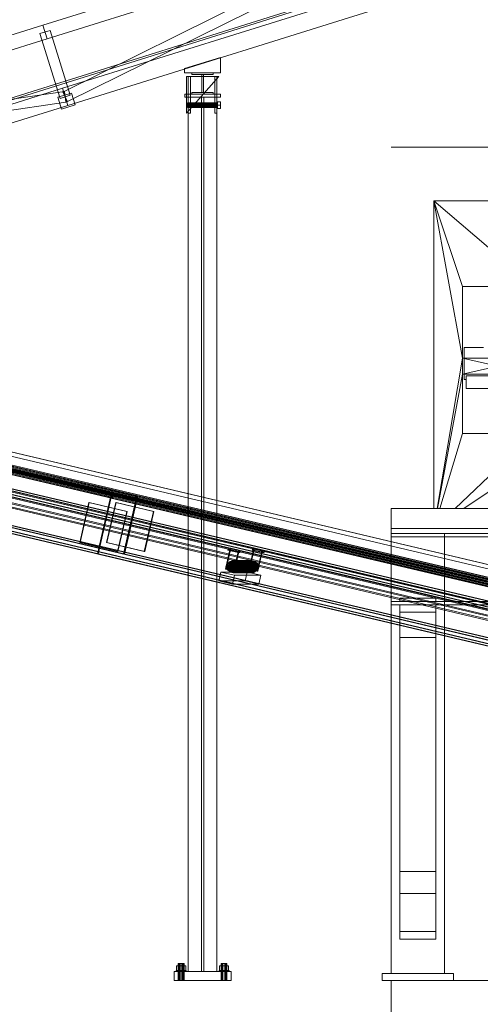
# Model space of a CAD drawing. Header units: millimetres. Extents: x -2233 to 61924, y -68080 to 6847.
# Tile 778 of 1056: x 22711 to 24000, y -67 to 2686. Entities that reach past the tile are written whole.
import ezdxf

# ---------------------------------------------------------------- set-up
doc = ezdxf.new("R2010")
doc.units = ezdxf.units.MM
for name, color, linetype, lineweight in [('COTAS_O', 1, 'Continuous', 0), ('COTAS_P', 1, 'Continuous', 0), ('lateral_briquetadora', 7, 'Continuous', 0), ('lateral_C02', 7, 'Continuous', 0), ('lateral_C10', 7, 'Continuous', 0)]:
    doc.layers.add(name, color=color, linetype=linetype, lineweight=lineweight)
doc.dimstyles.new('R19_100', dxfattribs={"dimtxt": 250, "dimasz": 150, "dimexe": 150, "dimexo": 80, "dimgap": 100, "dimtad": 1, "dimtih": 1, "dimtoh": 1, "dimdsep": 46, "dimcen": 0.09, "dimadec": 0, "dimazin": 0, "dimtfac": 1, "dimtdec": 4, "dimtofl": 0, "dimtmove": 0, "dimatfit": 3, "dimfxl": 1, "dimtolj": 1, "dimtzin": 0, "dimarcsym": 0})

# ---------------------------------------------------------------- blocks, each defined once
blk = doc.blocks.new('DIM_R28_4')
at = {"layer": 'COTAS_P'}
for p, q in [((15248.4, 1279.1), (24311.8, 4109.1)), ((24311.8, 4109.1), (24155.2, 4107.3)), ((24311.8, 4109.1), (24182.1, 4021.4)), ((24580.1, 3250), (24311.8, 4109.1)), ((15248.4, 1279.1), (15378.1, 1366.8)), ((15248.4, 1279.1), (15405, 1280.8)), ((15516.6, 420), (15248.4, 1279.1))]:
    blk.add_line(p, q, dxfattribs=at)
blk.add_text('9495 P', height=250, rotation=17.3406, dxfattribs=at).set_placement((19750.3, 2789.5))
blk = doc.blocks.new('DIM_R28_27')
at = {"layer": 'COTAS_O'}
for p, q in [((23750.1, 0), (23750.1, -900)), ((25950.1, 0), (25950.1, -900)), ((23750.1, -900), (23900.1, -855)), ((25950.1, -900), (25800.1, -855)), ((23750.1, -900), (25950.1, -900)), ((23750.1, -900), (23900.1, -945)), ((25950.1, -900), (25800.1, -945))]:
    blk.add_line(p, q, dxfattribs=at)
blk.add_text('2200 O', height=250, dxfattribs=at).set_placement((24850.1, -800))
blk = doc.blocks.new('DIM_R28_28')
at = {"layer": 'COTAS_O'}
for p, q in [((23750.1, 2330), (24450.1, 2330)), ((24450.1, 2330), (24405.1, 2180)), ((24450.1, 0), (24450.1, 2330)), ((24450.1, 2330), (24495.1, 2180)), ((24450.1, 0), (24405.1, 150)), ((24450.1, 0), (24495.1, 150)), ((23750.1, 0), (24450.1, 0))]:
    blk.add_line(p, q, dxfattribs=at)
blk.add_text('2330 O', height=250, rotation=90, dxfattribs=at).set_placement((24350.1, 1165))
blk = doc.blocks.new('DIM_R28_33')
at = {"layer": 'COTAS_P'}
for p, q in [((112.7, 0), (112.7, -2500)), ((61924.1, 0), (61924.1, -2500)), ((112.7, -2500), (262.7, -2455)), ((61924.1, -2500), (61774.1, -2455)), ((112.7, -2500), (61924.1, -2500)), ((112.7, -2500), (262.7, -2545)), ((61924.1, -2500), (61774.1, -2545))]:
    blk.add_line(p, q, dxfattribs=at)
blk.add_text('61811.43 P', height=250, dxfattribs=at).set_placement((31018.4, -2400))

msp = doc.modelspace()

# ---------------------------------------------------------------- linework, layer by layer
at = {"layer": 'lateral_briquetadora'}
for p, q in [((23870.067, 2180), (24150.067, 1940)), ((24350.067, 2180), (23870.067, 2180)), ((23870.067, 2180), (23950.067, 1940)), ((23870.067, 2180), (23950.067, 1740)), ((23870.067, 2180), (23870.067, 1320)), ((24054.359, 2180), (23870.067, 2180)), ((24052.224, 2180), (23870.067, 2180)), ((24050.067, 2180), (23870.067, 2180)), ((24047.911, 2180), (23870.067, 2180)), ((24045.775, 2180), (23870.067, 2180)), ((24043.681, 2180), (23870.067, 2180)), ((24041.648, 2180), (23870.067, 2180)), ((24039.697, 2180), (23870.067, 2180)), ((24037.845, 2180), (23870.067, 2180)), ((24036.111, 2180), (23870.067, 2180)), ((24034.511, 2180), (23870.067, 2180)), ((24033.061, 2180), (23870.067, 2180)), ((24031.775, 2180), (23870.067, 2180)), ((24030.665, 2180), (23870.067, 2180)), ((24029.742, 2180), (23870.067, 2180)), ((24029.015, 2180), (23870.067, 2180)), ((24028.49, 2180), (23870.067, 2180)), ((24028.173, 2180), (23870.067, 2180)), ((24028.067, 2180), (23870.067, 2180)), ((23950.067, 1940), (23950.067, 1740)), ((23950.067, 1940), (24150.067, 1940)), ((24036.111, 1940), (23950.067, 1940)), ((23950.067, 1940), (24034.511, 1940)), ((23950.067, 1940), (24033.061, 1940)), ((23950.067, 1940), (24031.775, 1940)), ((24037.845, 1940), (23950.067, 1940)), ((23950.067, 1940), (24030.665, 1940)), ((24039.697, 1940), (23950.067, 1940)), ((24041.648, 1940), (23950.067, 1940)), ((23950.067, 1940), (24029.742, 1940)), ((24043.681, 1940), (23950.067, 1940)), ((23950.067, 1940), (24029.015, 1940)), ((24045.775, 1940), (23950.067, 1940)), ((23950.067, 1940), (24028.49, 1940)), ((24047.911, 1940), (23950.067, 1940)), ((23950.067, 1940), (24028.173, 1940)), ((24050.067, 1940), (23950.067, 1940)), ((23950.067, 1940), (24028.067, 1940)), ((24009.102, 1770), (23955.067, 1770)), ((23955.067, 1770), (23955.067, 1680)), ((23950.067, 1740), (23879.479, 1320)), ((23950.067, 1740), (23950.067, 1695)), ((24150.067, 1695), (23950.067, 1740)), ((24150.067, 1740), (23950.067, 1740)), ((23950.067, 1695), (24150.067, 1740)), ((23950.067, 1695), (23880.462, 1320)), ((23950.067, 1695), (23950.067, 1529)), ((23950.067, 1695), (24150.067, 1695)), ((23960.067, 1680), (23955.067, 1680)), ((23960.067, 1690), (24000.067, 1690)), ((24045.413, 1690), (23960.067, 1690)), ((24278.603, 1690), (23960.067, 1690)), ((23960.067, 1690), (23960.067, 1655)), ((23960.067, 1690), (23960.067, 1680)), ((24052.227, 1655), (23960.067, 1655)), ((24289.677, 1655), (23960.067, 1655)), ((23950.067, 1529), (23886.973, 1320)), ((24150.067, 1529), (23929.237, 1320)), ((24150.067, 1529), (23950.067, 1529)), ((23954.067, 1320), (24230.067, 1504)), ((23750.067, 1320), (25950.067, 1320)), ((23750.067, 1320), (23750.067, 1264)), ((23870.067, 1320), (23879.479, 1320)), ((23870.067, 1320), (25830.067, 1320)), ((23879.479, 1320), (23880.462, 1320)), ((23880.462, 1320), (23886.973, 1320)), ((23886.973, 1320), (23929.237, 1320)), ((23929.237, 1320), (23954.067, 1320)), ((23954.067, 1320), (25456.734, 1320)), ((24243.401, 1320), (23954.067, 1320)), ((23750.067, 1240), (23750.067, 1264)), ((23750.067, 1264), (25950.067, 1264)), ((23750.067, 1250), (23750.067, 1264)), ((23750.067, 1264), (24150.067, 1264)), ((23750.067, 1250), (23900.067, 1250)), ((23750.067, 1240), (23750.067, 1250)), ((23750.067, 1250), (25950.067, 1250)), ((23750.067, 1240), (23900.067, 1240)), ((23750.067, 1060), (23750.067, 1240)), ((23750.067, 1240), (25950.067, 1240)), ((23900.067, 1240), (23900.067, 1250)), ((23900.067, 1250), (25800.067, 1250)), ((23900.067, 1250), (24150.067, 1250)), ((23900.067, 1060), (23900.067, 1240)), ((23900.067, 1240), (25800.067, 1240)), ((23750.067, 20), (23750.067, 1060)), ((23750.067, 1060), (23900.067, 1060)), ((23750.067, 1060), (25950.067, 1060)), ((23750.067, 20), (23750.067, 1050)), ((23750.067, 1050), (23900.067, 1050)), ((23775.067, 1060), (23775.067, 1069.143)), ((23775.067, 1069.143), (23875.067, 1069.143)), ((23775.067, 1060), (23875.067, 1060)), ((23775.067, 305.038), (23775.067, 1050)), ((23775.067, 1050), (23875.067, 1050)), ((23775.067, 1050), (23775.067, 1030)), ((23775.067, 1050), (23775.067, 243.475)), ((23875.067, 1060), (23875.067, 1069.143)), ((23875.067, 305.038), (23875.067, 1050)), ((23875.067, 1050), (23875.067, 1030)), ((23875.067, 1050), (23875.067, 243.475)), ((23900.067, 1050), (23900.067, 1060)), ((23900.067, 1060), (25800.067, 1060)), ((23900.067, 20), (23900.067, 1050)), ((23900.067, 1050), (25800.067, 1050)), ((23775.067, 1030), (23875.067, 1030)), ((23775.067, 137.184), (23775.067, 958.693)), ((23775.067, 958.693), (23875.067, 958.693)), ((23775.067, 958.693), (23775.067, 115.739)), ((23875.067, 137.184), (23875.067, 958.693)), ((23875.067, 958.693), (23875.067, 115.739)), ((23775.067, 137.184), (23775.067, 305.038)), ((23775.067, 305.038), (23875.067, 305.038)), ((23875.067, 137.184), (23875.067, 305.038)), ((23775.067, 115.739), (23775.067, 243.475)), ((23775.067, 243.475), (23875.067, 243.475)), ((23875.067, 115.739), (23875.067, 243.475)), ((23775.067, 137.184), (23875.067, 137.184)), ((23775.067, 115.739), (23875.067, 115.739)), ((23725.067, 0), (23725.067, 20)), ((23725.067, 20), (23925.067, 20)), ((23725.067, 0), (23925.067, 0)), ((23750.067, 20), (23900.067, 20)), ((23925.067, 0), (23925.067, 20))]:
    msp.add_line(p, q, dxfattribs=at)
at = {"layer": 'lateral_C02'}
for p, q in [((15575.415, 232.817), (24634.01, 3078.273)), ((15576.913, 228.047), (24635.508, 3073.503)), ((22775.666, 2670.874), (23921.126, 3028.536)), ((22831.602, 2483.861), (23920.432, 3022.888)), ((22787.589, 2632.692), (23933.048, 2990.354)), ((22844.912, 2456.976), (23933.742, 2996.002)), ((22830.806, 2494.282), (23976.266, 2851.944)), ((22845.709, 2446.555), (23991.168, 2804.217)), ((21630.207, 2313.212), (22775.666, 2670.874)), ((22775.666, 2670.874), (22787.589, 2632.692)), ((22795.946, 2656.254), (22767.309, 2647.312)), ((22823.939, 2465.948), (22767.309, 2647.312)), ((22795.946, 2656.254), (22852.576, 2474.889)), ((21642.129, 2275.03), (22787.589, 2632.692)), ((23172.458, 2549.628), (23272.458, 2580.852)), ((23272.458, 2537.628), (23272.458, 2580.852)), ((23172.458, 2549.628), (23172.458, 2537.628)), ((23172.458, 2537.628), (23272.458, 2537.628)), ((23192.756, 2532.628), (23192.756, 2537.628)), ((23192.756, 2537.628), (23252.756, 2537.628)), ((23252.756, 2532.628), (23192.756, 2532.628)), ((23220.256, 2482.628), (23220.256, 2532.628)), ((23220.256, 2532.628), (23225.256, 2532.628)), ((23225.256, 2532.628), (23225.256, 2482.628)), ((23252.756, 2537.628), (23252.756, 2532.628)), ((23177.756, 2424.628), (23267.756, 2527.628)), ((23267.756, 2527.628), (23177.756, 2527.628)), ((23177.756, 2527.628), (23177.756, 2424.628)), ((23182.756, 2424.628), (23182.756, 2527.628)), ((23182.756, 2527.628), (23188.756, 2527.628)), ((23188.756, 2424.628), (23188.756, 2527.628)), ((23256.756, 2424.628), (23256.756, 2527.628)), ((23256.756, 2527.628), (23262.756, 2527.628)), ((23262.756, 2424.628), (23262.756, 2527.628)), ((21633.991, 2308.962), (22836.081, 2485.26)), ((21685.346, 2136.62), (22830.806, 2494.282)), ((22817.676, 2469.23), (22855.858, 2481.152)), ((22830.806, 2494.282), (22845.709, 2446.555)), ((22831.602, 2483.861), (22844.912, 2456.976)), ((22836.081, 2485.26), (22840.434, 2455.577)), ((22866.29, 2447.743), (22855.858, 2481.152)), ((23172.756, 2477.628), (23272.756, 2477.628)), ((23172.756, 2477.628), (23172.756, 2469.628)), ((23192.756, 2477.628), (23192.756, 2482.628)), ((23192.756, 2482.628), (23252.756, 2482.628)), ((23252.756, 2477.628), (23192.756, 2477.628)), ((23225.256, 2482.628), (23220.256, 2482.628)), ((23252.756, 2482.628), (23252.756, 2477.628)), ((23272.756, 2469.628), (23272.756, 2477.628)), ((21638.344, 2279.28), (22840.434, 2455.577)), ((22817.676, 2469.23), (22828.108, 2435.821)), ((22852.576, 2474.889), (22823.939, 2465.948)), ((23172.756, 2469.628), (23272.756, 2469.628)), ((23180.756, 2452.67), (23180.756, 2453.528)), ((23180.756, 2453.528), (23264.756, 2453.528)), ((23180.756, 2450.328), (23180.756, 2452.67)), ((23180.756, 2452.67), (23264.756, 2452.67)), ((23180.756, 2447.128), (23180.756, 2450.328)), ((23180.756, 2450.328), (23264.756, 2450.328)), ((23182.756, 2469.628), (23262.756, 2469.628)), ((23182.756, 2469.628), (23182.756, 25)), ((23219.256, 2469.628), (23226.256, 2469.628)), ((23219.256, 2469.628), (23219.256, 25)), ((23226.256, 25), (23226.256, 2469.628)), ((23262.756, 25), (23262.756, 2469.628)), ((23264.756, 2447.128), (23264.756, 2456.134)), ((23264.756, 2456.134), (23272.756, 2456.134)), ((23264.756, 2452.67), (23264.756, 2453.528)), ((23264.756, 2450.328), (23264.756, 2452.67)), ((23264.756, 2447.128), (23264.756, 2450.328)), ((23272.756, 2447.128), (23272.756, 2456.134)), ((21700.249, 2088.893), (22845.709, 2446.555)), ((22828.108, 2435.821), (22866.29, 2447.743)), ((23180.756, 2443.928), (23180.756, 2447.128)), ((23264.756, 2447.128), (23180.756, 2447.128)), ((23180.756, 2443.928), (23180.756, 2441.585)), ((23180.756, 2443.928), (23264.756, 2443.928)), ((23180.756, 2441.585), (23180.756, 2440.728)), ((23180.756, 2441.585), (23264.756, 2441.585)), ((23180.756, 2440.728), (23264.756, 2440.728)), ((23188.756, 2424.628), (23182.756, 2424.628)), ((23262.756, 2424.628), (23256.756, 2424.628)), ((23264.756, 2447.128), (23264.756, 2443.928)), ((23264.756, 2438.121), (23264.756, 2447.128)), ((23272.756, 2447.128), (23264.756, 2447.128)), ((23264.756, 2443.928), (23264.756, 2441.585)), ((23264.756, 2441.585), (23264.756, 2440.728)), ((23264.756, 2438.121), (23272.756, 2438.121)), ((23272.756, 2447.128), (23272.756, 2438.121)), ((23149.821, 28), (23148.756, 28)), ((23148.756, 25), (23148.756, 28)), ((23152.856, 28), (23149.821, 28)), ((23149.821, 25), (23149.821, 28)), ((23156.356, 40.8), (23149.956, 40.8)), ((23149.956, 28), (23149.956, 40.8)), ((23156.356, 28), (23149.956, 28)), ((23157.398, 28), (23152.856, 28)), ((23152.856, 25), (23152.856, 28)), ((23155.828, 48), (23154.756, 48)), ((23154.756, 0), (23154.756, 48)), ((23158.756, 48), (23155.828, 48)), ((23155.828, 0), (23155.828, 48)), ((23169.156, 40.8), (23156.356, 40.8)), ((23156.356, 28), (23156.356, 40.8)), ((23169.156, 28), (23156.356, 28)), ((23162.756, 28), (23157.398, 28)), ((23157.398, 25), (23157.398, 28)), ((23162.756, 48), (23158.756, 48)), ((23158.756, 0), (23158.756, 48)), ((23166.756, 48), (23162.756, 48)), ((23162.756, 0), (23162.756, 48)), ((23168.113, 28), (23162.756, 28)), ((23162.756, 25), (23162.756, 28)), ((23169.684, 48), (23166.756, 48)), ((23166.756, 0), (23166.756, 48)), ((23172.655, 28), (23168.113, 28)), ((23168.113, 25), (23168.113, 28)), ((23175.556, 40.8), (23169.156, 40.8)), ((23169.156, 28), (23169.156, 40.8)), ((23169.156, 28), (23175.556, 28)), ((23170.756, 48), (23169.684, 48)), ((23169.684, 0), (23169.684, 48)), ((23170.756, 48), (23170.756, 0)), ((23175.69, 28), (23172.655, 28)), ((23172.655, 25), (23172.655, 28)), ((23175.556, 40.8), (23175.556, 28)), ((23176.756, 28), (23175.69, 28)), ((23175.69, 25), (23175.69, 28)), ((23176.756, 28), (23176.756, 25)), ((23269.821, 28), (23268.756, 28)), ((23268.756, 25), (23268.756, 28)), ((23272.856, 28), (23269.821, 28)), ((23269.821, 25), (23269.821, 28)), ((23276.356, 40.8), (23269.956, 40.8)), ((23269.956, 28), (23269.956, 40.8)), ((23276.356, 28), (23269.956, 28)), ((23277.398, 28), (23272.856, 28)), ((23272.856, 25), (23272.856, 28)), ((23275.828, 48), (23274.756, 48)), ((23274.756, 0), (23274.756, 48)), ((23278.756, 48), (23275.828, 48)), ((23275.828, 0), (23275.828, 48)), ((23289.156, 40.8), (23276.356, 40.8)), ((23276.356, 28), (23276.356, 40.8)), ((23289.156, 28), (23276.356, 28)), ((23282.756, 28), (23277.398, 28)), ((23277.398, 25), (23277.398, 28)), ((23282.756, 48), (23278.756, 48)), ((23278.756, 0), (23278.756, 48)), ((23286.756, 48), (23282.756, 48)), ((23282.756, 0), (23282.756, 48)), ((23288.113, 28), (23282.756, 28)), ((23282.756, 25), (23282.756, 28)), ((23289.684, 48), (23286.756, 48)), ((23286.756, 0), (23286.756, 48)), ((23292.655, 28), (23288.113, 28)), ((23288.113, 25), (23288.113, 28)), ((23295.556, 40.8), (23289.156, 40.8)), ((23289.156, 28), (23289.156, 40.8)), ((23289.156, 28), (23295.556, 28)), ((23290.756, 48), (23289.684, 48)), ((23289.684, 0), (23289.684, 48)), ((23290.756, 48), (23290.756, 0)), ((23295.69, 28), (23292.655, 28)), ((23292.655, 25), (23292.655, 28)), ((23295.556, 40.8), (23295.556, 28)), ((23296.756, 28), (23295.69, 28)), ((23295.69, 25), (23295.69, 28)), ((23296.756, 28), (23296.756, 25)), ((23142.756, 25), (23302.756, 25)), ((23142.756, 25), (23142.756, 0)), ((23142.756, 0), (23302.756, 0)), ((23149.821, 25), (23148.756, 25)), ((23152.856, 25), (23149.821, 25)), ((23157.398, 25), (23152.856, 25)), ((23155.828, 0), (23154.756, 0)), ((23158.756, 0), (23155.828, 0)), ((23162.756, 25), (23157.398, 25)), ((23162.756, 0), (23158.756, 0)), ((23168.113, 25), (23162.756, 25)), ((23166.756, 0), (23162.756, 0)), ((23169.684, 0), (23166.756, 0)), ((23172.655, 25), (23168.113, 25)), ((23169.684, 0), (23170.756, 0)), ((23175.69, 25), (23172.655, 25)), ((23175.69, 25), (23176.756, 25)), ((23182.756, 25), (23262.756, 25)), ((23219.256, 25), (23226.256, 25)), ((23269.821, 25), (23268.756, 25)), ((23272.856, 25), (23269.821, 25)), ((23277.398, 25), (23272.856, 25)), ((23275.828, 0), (23274.756, 0)), ((23278.756, 0), (23275.828, 0)), ((23282.756, 25), (23277.398, 25)), ((23282.756, 0), (23278.756, 0)), ((23288.113, 25), (23282.756, 25)), ((23286.756, 0), (23282.756, 0)), ((23289.684, 0), (23286.756, 0)), ((23292.655, 25), (23288.113, 25)), ((23289.684, 0), (23290.756, 0)), ((23295.69, 25), (23292.655, 25)), ((23295.69, 25), (23296.756, 25)), ((23302.756, 0), (23302.756, 25))]:
    msp.add_line(p, q, dxfattribs=at)
at = {"layer": 'lateral_C10'}
for p, q in [((27636.523, 299.299), (19051.817, 2322.132)), ((19052.31, 2322.132), (27637.016, 299.299)), ((27686.993, 299.299), (19102.287, 2322.132)), ((19102.78, 2322.132), (27687.486, 299.299)), ((18986.506, 2298.702), (27686.506, 248.702)), ((27687.176, 251.624), (18987.176, 2301.624)), ((27735.825, 248.702), (19035.825, 2298.702)), ((19036.495, 2301.624), (27736.495, 251.624)), ((19044.001, 2288.04), (27628.707, 265.207)), ((27629.2, 265.207), (19044.494, 2288.04)), ((19094.471, 2288.04), (27679.177, 265.207)), ((27679.67, 265.207), (19094.964, 2288.04)), ((19053.091, 2279.932), (27618.581, 261.627)), ((27619.251, 264.549), (19053.761, 2282.854)), ((19068.902, 2267.296), (27576.745, 262.575)), ((27578.085, 268.419), (19070.242, 2273.141)), ((27590.39, 262.575), (19082.547, 2267.296)), ((19083.887, 2273.141), (27591.73, 268.419)), ((27667.901, 261.627), (19102.41, 2279.932)), ((19103.08, 2282.854), (27668.571, 264.549)), ((19127.921, 2267.296), (27635.764, 262.575)), ((27637.104, 268.419), (19129.261, 2273.141)), ((27649.41, 262.575), (19141.566, 2267.296)), ((19142.906, 2273.141), (27650.749, 268.419)), ((27725.129, 161.75), (18890.619, 2243.445)), ((18891.277, 2243.445), (27725.787, 161.75)), ((18891.289, 2246.367), (27725.799, 164.672)), ((27727.139, 170.516), (18892.629, 2252.211)), ((27729.909, 164.672), (18895.399, 2246.367)), ((18896.739, 2252.211), (27731.249, 170.516)), ((18961.159, 2246.367), (27795.668, 164.672)), ((27797.008, 170.516), (18962.499, 2252.211)), ((27798.451, 161.75), (18963.941, 2243.445)), ((18964.599, 2243.445), (27799.108, 161.75)), ((27799.778, 164.672), (18965.269, 2246.367)), ((18966.609, 2252.211), (27801.118, 170.516)), ((18963.505, 2198.376), (27663.505, 148.376)), ((27664.175, 151.298), (18964.175, 2201.298)), ((27712.824, 148.376), (19012.824, 2198.376)), ((19013.494, 2201.298), (27713.494, 151.298)), ((18868.958, 2148.963), (27703.468, 67.268)), ((27704.125, 67.268), (18869.616, 2148.963)), ((27704.808, 73.112), (18870.298, 2154.807)), ((27707.578, 67.268), (18873.068, 2148.963)), ((18874.408, 2154.807), (27708.918, 73.112)), ((18938.828, 2148.963), (27773.337, 67.268)), ((27774.677, 73.112), (18940.167, 2154.807)), ((18942.28, 2148.963), (27776.79, 67.268)), ((27777.447, 67.268), (18942.938, 2148.963)), ((18944.277, 2154.807), (27778.787, 73.112)), ((22965.666, 1355.098), (21814.648, 1626.315)), ((21815.305, 1626.315), (22966.324, 1355.098)), ((21818.758, 1626.315), (22969.776, 1355.098)), ((23035.536, 1355.098), (21884.517, 1626.315)), ((23038.988, 1355.098), (21887.97, 1626.315)), ((21888.627, 1626.315), (23039.646, 1355.098)), ((21813.308, 1620.471), (22964.326, 1349.254)), ((22968.436, 1349.254), (21817.418, 1620.471)), ((21883.177, 1620.471), (23034.196, 1349.254)), ((23038.306, 1349.254), (21887.287, 1620.471)), ((21777.355, 1463.651), (22928.373, 1192.434)), ((22929.031, 1192.434), (21778.012, 1463.651)), ((21850.677, 1463.651), (23001.695, 1192.434)), ((23002.353, 1192.434), (21851.334, 1463.651)), ((22965.666, 1355.098), (22928.373, 1192.434)), ((22929.031, 1192.434), (22966.324, 1355.098)), ((22930.295, 1191.981), (22967.588, 1354.645)), ((22930.953, 1191.981), (22968.246, 1354.645)), ((22965.666, 1355.098), (22964.326, 1349.254)), ((22964.326, 1349.254), (22968.436, 1349.254)), ((22966.324, 1355.098), (22965.666, 1355.098)), ((22969.776, 1355.098), (22965.666, 1355.098)), ((22966.248, 1348.801), (22967.588, 1354.645)), ((22970.358, 1348.801), (22966.248, 1348.801)), ((22966.248, 1348.801), (24117.267, 1077.584)), ((24118.607, 1083.428), (22967.588, 1354.645)), ((22967.588, 1354.645), (22968.246, 1354.645)), ((22967.588, 1354.645), (22971.698, 1354.645)), ((22968.246, 1354.645), (24119.264, 1083.428)), ((22968.436, 1349.254), (22969.776, 1355.098)), ((22970.358, 1348.801), (22971.698, 1354.645)), ((24121.377, 1077.584), (22970.358, 1348.801)), ((22971.698, 1354.645), (24122.717, 1083.428)), ((23038.988, 1355.098), (23001.695, 1192.434)), ((23002.353, 1192.434), (23039.646, 1355.098)), ((23003.617, 1191.981), (23040.91, 1354.645)), ((23004.275, 1191.981), (23041.567, 1354.645)), ((23035.536, 1355.098), (23034.196, 1349.254)), ((23034.196, 1349.254), (23038.306, 1349.254)), ((23039.646, 1355.098), (23035.536, 1355.098)), ((23036.118, 1348.801), (23037.458, 1354.645)), ((23040.228, 1348.801), (23036.118, 1348.801)), ((23036.118, 1348.801), (24187.136, 1077.584)), ((24188.476, 1083.428), (23037.458, 1354.645)), ((23037.458, 1354.645), (23041.567, 1354.645)), ((23038.306, 1349.254), (23039.646, 1355.098)), ((23039.646, 1355.098), (23038.988, 1355.098)), ((23040.228, 1348.801), (23041.567, 1354.645)), ((24191.246, 1077.584), (23040.228, 1348.801)), ((24191.929, 1083.428), (23040.91, 1354.645)), ((23040.91, 1354.645), (23041.567, 1354.645)), ((23041.567, 1354.645), (24192.586, 1083.428)), ((22879.01, 1224.366), (22904.691, 1336.381)), ((22879.997, 1224.366), (22905.677, 1336.381)), ((23010.377, 1311.478), (22904.691, 1336.381)), ((22904.691, 1336.381), (22905.677, 1336.381)), ((22905.677, 1336.381), (23011.364, 1311.478)), ((22953.976, 1224.366), (22979.657, 1336.381)), ((22954.962, 1224.366), (22980.643, 1336.381)), ((23085.343, 1311.478), (22979.657, 1336.381)), ((22979.657, 1336.381), (22980.643, 1336.381)), ((22980.643, 1336.381), (23086.329, 1311.478)), ((23010.377, 1311.478), (22984.696, 1199.463)), ((22985.683, 1199.463), (23011.364, 1311.478)), ((23011.364, 1311.478), (23010.377, 1311.478)), ((23085.343, 1311.478), (23059.662, 1199.463)), ((23060.649, 1199.463), (23086.329, 1311.478)), ((23086.329, 1311.478), (23085.343, 1311.478)), ((22879.997, 1224.366), (22879.01, 1224.366)), ((22879.01, 1224.366), (22984.696, 1199.463)), ((22985.683, 1199.463), (22879.997, 1224.366)), ((22954.962, 1224.366), (22953.976, 1224.366)), ((22953.976, 1224.366), (23059.662, 1199.463)), ((23060.649, 1199.463), (22954.962, 1224.366)), ((22928.373, 1192.434), (22929.031, 1192.434)), ((22930.953, 1191.981), (22930.295, 1191.981)), ((22930.295, 1191.981), (24081.314, 920.764)), ((24081.971, 920.764), (22930.953, 1191.981)), ((22984.696, 1199.463), (22985.683, 1199.463)), ((23001.695, 1192.434), (23002.353, 1192.434)), ((23004.275, 1191.981), (23003.617, 1191.981)), ((23003.617, 1191.981), (24154.636, 920.764)), ((24155.293, 920.764), (23004.275, 1191.981)), ((23059.662, 1199.463), (23060.649, 1199.463)), ((23286.904, 1149.794), (23300.303, 1208.236)), ((23288.548, 1149.794), (23301.947, 1208.236)), ((23293.45, 1203.071), (23294.79, 1208.915)), ((23297.724, 1203.071), (23293.45, 1203.071)), ((23293.45, 1203.071), (23322.273, 1196.279)), ((23323.613, 1202.123), (23294.79, 1208.915)), ((23294.79, 1208.915), (23299.064, 1208.915)), ((23297.724, 1203.071), (23299.064, 1208.915)), ((23326.548, 1196.279), (23297.724, 1203.071)), ((23299.064, 1208.915), (23327.888, 1202.123)), ((23323.361, 1202.803), (23300.303, 1208.236)), ((23300.303, 1208.236), (23301.947, 1208.236)), ((23301.947, 1208.236), (23325.005, 1202.803)), ((23323.361, 1202.803), (23309.963, 1144.36)), ((23311.607, 1144.36), (23325.005, 1202.803)), ((23323.613, 1202.123), (23322.273, 1196.279)), ((23322.273, 1196.279), (23326.548, 1196.279)), ((23325.005, 1202.803), (23323.361, 1202.803)), ((23327.888, 1202.123), (23323.613, 1202.123)), ((23326.548, 1196.279), (23327.888, 1202.123)), ((23352.664, 1149.794), (23366.062, 1208.236)), ((23354.307, 1149.794), (23367.706, 1208.236)), ((23361.84, 1203.071), (23363.18, 1208.915)), ((23366.114, 1203.071), (23361.84, 1203.071)), ((23361.84, 1203.071), (23390.663, 1196.279)), ((23392.003, 1202.123), (23363.18, 1208.915)), ((23363.18, 1208.915), (23367.454, 1208.915)), ((23389.121, 1202.803), (23366.062, 1208.236)), ((23366.062, 1208.236), (23367.706, 1208.236)), ((23366.114, 1203.071), (23367.454, 1208.915)), ((23394.938, 1196.279), (23366.114, 1203.071)), ((23367.454, 1208.915), (23396.278, 1202.123)), ((23367.706, 1208.236), (23390.765, 1202.803)), ((23389.121, 1202.803), (23375.722, 1144.36)), ((23377.366, 1144.36), (23390.765, 1202.803)), ((23390.765, 1202.803), (23389.121, 1202.803)), ((23392.003, 1202.123), (23390.663, 1196.279)), ((23390.663, 1196.279), (23394.938, 1196.279)), ((23396.278, 1202.123), (23392.003, 1202.123)), ((23394.938, 1196.279), (23396.278, 1202.123)), ((23288.479, 1159.534), (23288.178, 1157.202)), ((23288.178, 1157.202), (23288.332, 1154.854)), ((23288.178, 1157.202), (23291.137, 1157.202)), ((23289.224, 1161.762), (23288.479, 1159.534)), ((23291.439, 1159.534), (23288.479, 1159.534)), ((23290.383, 1163.8), (23289.224, 1161.762)), ((23289.224, 1161.762), (23292.183, 1161.762)), ((23291.911, 1165.57), (23290.383, 1163.8)), ((23290.383, 1163.8), (23293.342, 1163.8)), ((23291.137, 1157.202), (23291.439, 1159.534)), ((23291.291, 1154.854), (23291.137, 1157.202)), ((23291.439, 1159.534), (23292.183, 1161.762)), ((23292.142, 1160.666), (23291.715, 1157.362)), ((23291.715, 1157.362), (23291.933, 1154.036)), ((23291.715, 1157.362), (23343.501, 1157.362)), ((23293.751, 1167.003), (23291.911, 1165.57)), ((23291.911, 1165.57), (23294.87, 1165.57)), ((23293.197, 1163.823), (23292.142, 1160.666)), ((23343.928, 1160.666), (23292.142, 1160.666)), ((23292.183, 1161.762), (23293.342, 1163.8)), ((23294.838, 1166.71), (23293.197, 1163.823)), ((23293.197, 1163.823), (23344.982, 1163.823)), ((23293.342, 1163.8), (23294.87, 1165.57)), ((23295.832, 1168.045), (23293.751, 1167.003)), ((23293.751, 1167.003), (23296.71, 1167.003)), ((23294.08, 1158.176), (23293.929, 1157.01)), ((23293.929, 1157.01), (23294.006, 1155.836)), ((23293.929, 1157.01), (23362.977, 1157.01)), ((23294.452, 1159.29), (23294.08, 1158.176)), ((23363.127, 1158.176), (23294.08, 1158.176)), ((23295.031, 1160.309), (23294.452, 1159.29)), ((23294.452, 1159.29), (23363.499, 1159.29)), ((23297.004, 1169.217), (23294.838, 1166.71)), ((23294.838, 1166.71), (23346.624, 1166.71)), ((23294.87, 1165.57), (23296.71, 1167.003)), ((23295.796, 1161.194), (23295.031, 1160.309)), ((23295.031, 1160.309), (23364.079, 1160.309)), ((23296.716, 1161.91), (23295.796, 1161.194)), ((23295.796, 1161.194), (23364.843, 1161.194)), ((23298.072, 1168.656), (23295.832, 1168.045)), ((23295.832, 1168.045), (23298.791, 1168.045)), ((23296.71, 1167.003), (23298.791, 1168.045)), ((23297.756, 1162.431), (23296.716, 1161.91)), ((23296.716, 1161.91), (23365.763, 1161.91)), ((23299.61, 1171.248), (23297.004, 1169.217)), ((23297.004, 1169.217), (23348.79, 1169.217)), ((23298.876, 1162.737), (23297.756, 1162.431)), ((23297.756, 1162.431), (23366.803, 1162.431)), ((23300.388, 1168.811), (23298.072, 1168.656)), ((23298.072, 1168.656), (23301.032, 1168.656)), ((23298.791, 1168.045), (23301.032, 1168.656)), ((23300.034, 1162.814), (23298.876, 1162.737)), ((23298.876, 1162.737), (23367.924, 1162.737)), ((23302.558, 1172.724), (23299.61, 1171.248)), ((23299.61, 1171.248), (23351.396, 1171.248)), ((23301.184, 1162.662), (23300.034, 1162.814)), ((23300.034, 1162.814), (23369.081, 1162.814)), ((23302.689, 1168.506), (23300.388, 1168.811)), ((23300.388, 1168.811), (23303.347, 1168.811)), ((23301.032, 1168.656), (23303.347, 1168.811)), ((23302.283, 1162.284), (23301.184, 1162.662)), ((23301.184, 1162.662), (23370.232, 1162.662)), ((23303.288, 1161.697), (23302.283, 1162.284)), ((23302.283, 1162.284), (23371.331, 1162.284)), ((23305.732, 1173.588), (23302.558, 1172.724)), ((23302.558, 1172.724), (23354.343, 1172.724)), ((23304.886, 1167.751), (23302.689, 1168.506)), ((23302.689, 1168.506), (23305.648, 1168.506)), ((23304.161, 1160.922), (23303.288, 1161.697)), ((23303.288, 1161.697), (23372.336, 1161.697)), ((23303.347, 1168.811), (23305.648, 1168.506)), ((23304.868, 1159.989), (23304.161, 1160.922)), ((23304.161, 1160.922), (23373.209, 1160.922)), ((23305.382, 1158.935), (23304.868, 1159.989)), ((23304.868, 1159.989), (23373.916, 1159.989)), ((23306.897, 1166.577), (23304.886, 1167.751)), ((23304.886, 1167.751), (23307.846, 1167.751)), ((23305.683, 1157.799), (23305.382, 1158.935)), ((23305.382, 1158.935), (23374.43, 1158.935)), ((23305.609, 1155.459), (23305.76, 1156.625)), ((23305.648, 1168.506), (23307.846, 1167.751)), ((23305.76, 1156.625), (23305.683, 1157.799)), ((23305.683, 1157.799), (23374.731, 1157.799)), ((23309.012, 1173.809), (23305.732, 1173.588)), ((23305.732, 1173.588), (23357.518, 1173.588)), ((23305.76, 1156.625), (23374.807, 1156.625)), ((23308.642, 1165.027), (23306.897, 1166.577)), ((23306.897, 1166.577), (23309.856, 1166.577)), ((23307.846, 1167.751), (23309.856, 1166.577)), ((23310.056, 1163.161), (23308.642, 1165.027)), ((23308.642, 1165.027), (23311.602, 1165.027)), ((23312.272, 1173.376), (23309.012, 1173.809)), ((23309.012, 1173.809), (23360.798, 1173.809)), ((23309.856, 1166.577), (23311.602, 1165.027)), ((23311.084, 1161.052), (23310.056, 1163.161)), ((23310.056, 1163.161), (23313.015, 1163.161)), ((23311.686, 1158.781), (23311.084, 1161.052)), ((23311.084, 1161.052), (23314.043, 1161.052)), ((23311.538, 1154.101), (23311.839, 1156.433)), ((23311.602, 1165.027), (23313.015, 1163.161)), ((23311.839, 1156.433), (23311.686, 1158.781)), ((23311.686, 1158.781), (23314.645, 1158.781)), ((23311.839, 1156.433), (23314.799, 1156.433)), ((23315.385, 1172.307), (23312.272, 1173.376)), ((23312.272, 1173.376), (23364.057, 1173.376)), ((23313.015, 1163.161), (23314.043, 1161.052)), ((23314.043, 1161.052), (23314.645, 1158.781)), ((23314.799, 1156.433), (23314.497, 1154.101)), ((23314.645, 1158.781), (23314.799, 1156.433)), ((23318.233, 1170.643), (23315.385, 1172.307)), ((23315.385, 1172.307), (23367.171, 1172.307)), ((23320.706, 1168.447), (23318.233, 1170.643)), ((23318.233, 1170.643), (23370.019, 1170.643)), ((23322.709, 1165.805), (23320.706, 1168.447)), ((23320.706, 1168.447), (23372.492, 1168.447)), ((23324.165, 1162.817), (23322.709, 1165.805)), ((23322.709, 1165.805), (23374.495, 1165.805)), ((23325.018, 1159.598), (23324.165, 1162.817)), ((23324.165, 1162.817), (23375.951, 1162.817)), ((23324.809, 1152.969), (23325.235, 1156.273)), ((23325.235, 1156.273), (23325.018, 1159.598)), ((23325.018, 1159.598), (23376.804, 1159.598)), ((23325.235, 1156.273), (23377.021, 1156.273)), ((23343.501, 1157.362), (23343.928, 1160.666)), ((23343.718, 1154.036), (23343.501, 1157.362)), ((23343.928, 1160.666), (23344.982, 1163.823)), ((23344.982, 1163.823), (23346.624, 1166.71)), ((23346.624, 1166.71), (23348.79, 1169.217)), ((23348.79, 1169.217), (23351.396, 1171.248)), ((23351.396, 1171.248), (23354.343, 1172.724)), ((23354.239, 1159.534), (23353.938, 1157.202)), ((23353.938, 1157.202), (23354.091, 1154.854)), ((23353.938, 1157.202), (23356.897, 1157.202)), ((23354.983, 1161.762), (23354.239, 1159.534)), ((23357.198, 1159.534), (23354.239, 1159.534)), ((23354.343, 1172.724), (23357.518, 1173.588)), ((23356.142, 1163.8), (23354.983, 1161.762)), ((23354.983, 1161.762), (23357.943, 1161.762)), ((23357.671, 1165.57), (23356.142, 1163.8)), ((23356.142, 1163.8), (23359.101, 1163.8)), ((23356.897, 1157.202), (23357.198, 1159.534)), ((23357.05, 1154.854), (23356.897, 1157.202)), ((23357.198, 1159.534), (23357.943, 1161.762)), ((23357.518, 1173.588), (23360.798, 1173.809)), ((23359.511, 1167.003), (23357.671, 1165.57)), ((23357.671, 1165.57), (23360.63, 1165.57)), ((23357.943, 1161.762), (23359.101, 1163.8)), ((23359.101, 1163.8), (23360.63, 1165.57)), ((23361.591, 1168.045), (23359.511, 1167.003)), ((23359.511, 1167.003), (23362.47, 1167.003)), ((23360.63, 1165.57), (23362.47, 1167.003)), ((23360.798, 1173.809), (23364.057, 1173.376)), ((23363.832, 1168.656), (23361.591, 1168.045)), ((23361.591, 1168.045), (23364.55, 1168.045)), ((23362.47, 1167.003), (23364.55, 1168.045)), ((23362.977, 1157.01), (23363.127, 1158.176)), ((23363.053, 1155.836), (23362.977, 1157.01)), ((23363.127, 1158.176), (23363.499, 1159.29)), ((23363.499, 1159.29), (23364.079, 1160.309)), ((23366.147, 1168.811), (23363.832, 1168.656)), ((23363.832, 1168.656), (23366.791, 1168.656)), ((23364.057, 1173.376), (23367.171, 1172.307)), ((23364.079, 1160.309), (23364.843, 1161.194)), ((23364.55, 1168.045), (23366.791, 1168.656)), ((23364.843, 1161.194), (23365.763, 1161.91)), ((23365.763, 1161.91), (23366.803, 1162.431)), ((23368.448, 1168.506), (23366.147, 1168.811)), ((23366.147, 1168.811), (23369.107, 1168.811)), ((23366.791, 1168.656), (23369.107, 1168.811)), ((23366.803, 1162.431), (23367.924, 1162.737)), ((23367.171, 1172.307), (23370.019, 1170.643)), ((23367.924, 1162.737), (23369.081, 1162.814)), ((23370.646, 1167.751), (23368.448, 1168.506)), ((23368.448, 1168.506), (23371.407, 1168.506)), ((23369.081, 1162.814), (23370.232, 1162.662)), ((23369.107, 1168.811), (23371.407, 1168.506)), ((23370.019, 1170.643), (23372.492, 1168.447)), ((23370.232, 1162.662), (23371.331, 1162.284)), ((23372.656, 1166.577), (23370.646, 1167.751)), ((23370.646, 1167.751), (23373.605, 1167.751)), ((23371.331, 1162.284), (23372.336, 1161.697)), ((23371.407, 1168.506), (23373.605, 1167.751)), ((23372.336, 1161.697), (23373.209, 1160.922)), ((23372.492, 1168.447), (23374.495, 1165.805)), ((23374.402, 1165.027), (23372.656, 1166.577)), ((23372.656, 1166.577), (23375.615, 1166.577)), ((23373.209, 1160.922), (23373.916, 1159.989)), ((23373.605, 1167.751), (23375.615, 1166.577)), ((23373.916, 1159.989), (23374.43, 1158.935)), ((23375.816, 1163.161), (23374.402, 1165.027)), ((23374.402, 1165.027), (23377.361, 1165.027)), ((23374.43, 1158.935), (23374.731, 1157.799)), ((23374.495, 1165.805), (23375.951, 1162.817)), ((23374.807, 1156.625), (23374.657, 1155.459)), ((23374.731, 1157.799), (23374.807, 1156.625)), ((23375.615, 1166.577), (23377.361, 1165.027)), ((23376.844, 1161.052), (23375.816, 1163.161)), ((23375.816, 1163.161), (23378.775, 1163.161)), ((23375.951, 1162.817), (23376.804, 1159.598)), ((23377.021, 1156.273), (23376.594, 1152.969)), ((23376.804, 1159.598), (23377.021, 1156.273)), ((23377.446, 1158.781), (23376.844, 1161.052)), ((23376.844, 1161.052), (23379.803, 1161.052)), ((23377.298, 1154.101), (23377.599, 1156.433)), ((23377.361, 1165.027), (23378.775, 1163.161)), ((23377.599, 1156.433), (23377.446, 1158.781)), ((23377.446, 1158.781), (23380.405, 1158.781)), ((23377.599, 1156.433), (23380.558, 1156.433)), ((23378.775, 1163.161), (23379.803, 1161.052)), ((23379.803, 1161.052), (23380.405, 1158.781)), ((23380.558, 1156.433), (23380.257, 1154.101)), ((23380.405, 1158.781), (23380.558, 1156.433)), ((23268.114, 1117.514), (23273.697, 1141.865)), ((23312.128, 1132.809), (23273.697, 1141.865)), ((23273.697, 1141.865), (23347.676, 1141.865)), ((23288.548, 1149.794), (23286.904, 1149.794)), ((23286.904, 1149.794), (23309.963, 1144.36)), ((23288.332, 1154.854), (23288.934, 1152.583)), ((23288.332, 1154.854), (23291.291, 1154.854)), ((23311.607, 1144.36), (23288.548, 1149.794)), ((23288.934, 1152.583), (23289.961, 1150.473)), ((23288.934, 1152.583), (23291.893, 1152.583)), ((23289.961, 1150.473), (23291.375, 1148.608)), ((23289.961, 1150.473), (23292.921, 1150.473)), ((23291.893, 1152.583), (23291.291, 1154.854)), ((23291.375, 1148.608), (23293.121, 1147.058)), ((23291.375, 1148.608), (23294.334, 1148.608)), ((23292.921, 1150.473), (23291.893, 1152.583)), ((23291.933, 1154.036), (23292.786, 1150.818)), ((23291.933, 1154.036), (23343.718, 1154.036)), ((23292.786, 1150.818), (23294.242, 1147.83)), ((23292.786, 1150.818), (23344.571, 1150.818)), ((23294.334, 1148.608), (23292.921, 1150.473)), ((23293.121, 1147.058), (23295.131, 1145.884)), ((23293.121, 1147.058), (23296.08, 1147.058)), ((23294.006, 1155.836), (23294.307, 1154.7)), ((23294.006, 1155.836), (23363.053, 1155.836)), ((23294.242, 1147.83), (23296.245, 1145.188)), ((23294.242, 1147.83), (23346.027, 1147.83)), ((23294.307, 1154.7), (23294.821, 1153.645)), ((23294.307, 1154.7), (23363.354, 1154.7)), ((23296.08, 1147.058), (23294.334, 1148.608)), ((23294.821, 1153.645), (23295.528, 1152.713)), ((23294.821, 1153.645), (23363.868, 1153.645)), ((23295.131, 1145.884), (23297.329, 1145.129)), ((23295.131, 1145.884), (23298.09, 1145.884)), ((23295.528, 1152.713), (23296.4, 1151.938)), ((23295.528, 1152.713), (23364.575, 1152.713)), ((23298.09, 1145.884), (23296.08, 1147.058)), ((23296.245, 1145.188), (23298.718, 1142.992)), ((23296.245, 1145.188), (23348.03, 1145.188)), ((23296.4, 1151.938), (23297.406, 1151.351)), ((23296.4, 1151.938), (23365.448, 1151.938)), ((23297.329, 1145.129), (23299.63, 1144.824)), ((23297.329, 1145.129), (23300.288, 1145.129)), ((23297.406, 1151.351), (23298.505, 1150.973)), ((23297.406, 1151.351), (23366.453, 1151.351)), ((23300.288, 1145.129), (23298.09, 1145.884)), ((23298.505, 1150.973), (23299.655, 1150.821)), ((23298.505, 1150.973), (23367.552, 1150.973)), ((23298.718, 1142.992), (23301.566, 1141.328)), ((23298.718, 1142.992), (23350.503, 1142.992)), ((23299.63, 1144.824), (23301.945, 1144.979)), ((23299.63, 1144.824), (23302.589, 1144.824)), ((23299.655, 1150.821), (23300.813, 1150.898)), ((23299.655, 1150.821), (23368.703, 1150.821)), ((23302.589, 1144.824), (23300.288, 1145.129)), ((23300.813, 1150.898), (23301.933, 1151.204)), ((23300.813, 1150.898), (23369.86, 1150.898)), ((23301.566, 1141.328), (23304.679, 1140.259)), ((23301.566, 1141.328), (23353.351, 1141.328)), ((23301.933, 1151.204), (23302.973, 1151.724)), ((23301.933, 1151.204), (23370.981, 1151.204)), ((23301.945, 1144.979), (23304.186, 1145.59)), ((23301.945, 1144.979), (23304.904, 1144.979)), ((23304.904, 1144.979), (23302.589, 1144.824)), ((23302.973, 1151.724), (23303.893, 1152.441)), ((23302.973, 1151.724), (23372.021, 1151.724)), ((23303.893, 1152.441), (23304.658, 1153.326)), ((23303.893, 1152.441), (23372.941, 1152.441)), ((23304.186, 1145.59), (23306.266, 1146.631)), ((23304.186, 1145.59), (23307.145, 1145.59)), ((23304.658, 1153.326), (23305.237, 1154.345)), ((23304.658, 1153.326), (23373.705, 1153.326)), ((23304.679, 1140.259), (23307.938, 1139.826)), ((23304.679, 1140.259), (23356.465, 1140.259)), ((23307.145, 1145.59), (23304.904, 1144.979)), ((23305.237, 1154.345), (23305.609, 1155.459)), ((23305.237, 1154.345), (23374.285, 1154.345)), ((23305.609, 1155.459), (23374.657, 1155.459)), ((23306.266, 1146.631), (23308.106, 1148.065)), ((23306.266, 1146.631), (23309.226, 1146.631)), ((23312.128, 1132.809), (23306.545, 1108.458)), ((23309.226, 1146.631), (23307.145, 1145.59)), ((23307.938, 1139.826), (23311.219, 1140.046)), ((23307.938, 1139.826), (23359.724, 1139.826)), ((23308.106, 1148.065), (23309.635, 1149.835)), ((23308.106, 1148.065), (23311.066, 1148.065)), ((23311.066, 1148.065), (23309.226, 1146.631)), ((23309.635, 1149.835), (23310.794, 1151.873)), ((23309.635, 1149.835), (23312.594, 1149.835)), ((23309.963, 1144.36), (23311.607, 1144.36)), ((23310.794, 1151.873), (23311.538, 1154.101)), ((23310.794, 1151.873), (23313.753, 1151.873)), ((23312.594, 1149.835), (23311.066, 1148.065)), ((23311.219, 1140.046), (23314.393, 1140.911)), ((23311.219, 1140.046), (23363.004, 1140.046)), ((23311.538, 1154.101), (23314.497, 1154.101)), ((23386.107, 1132.809), (23312.128, 1132.809)), ((23313.753, 1151.873), (23312.594, 1149.835)), ((23314.497, 1154.101), (23313.753, 1151.873)), ((23314.393, 1140.911), (23317.34, 1142.387)), ((23314.393, 1140.911), (23366.179, 1140.911)), ((23317.34, 1142.387), (23319.947, 1144.418)), ((23317.34, 1142.387), (23369.126, 1142.387)), ((23319.947, 1144.418), (23322.113, 1146.925)), ((23319.947, 1144.418), (23371.733, 1144.418)), ((23322.113, 1146.925), (23323.754, 1149.812)), ((23322.113, 1146.925), (23373.898, 1146.925)), ((23323.754, 1149.812), (23324.809, 1152.969)), ((23323.754, 1149.812), (23375.54, 1149.812)), ((23324.809, 1152.969), (23376.594, 1152.969)), ((23342.093, 1117.514), (23347.676, 1141.865)), ((23344.571, 1150.818), (23343.718, 1154.036)), ((23346.027, 1147.83), (23344.571, 1150.818)), ((23348.03, 1145.188), (23346.027, 1147.83)), ((23347.676, 1141.865), (23386.107, 1132.809)), ((23350.503, 1142.992), (23348.03, 1145.188)), ((23353.351, 1141.328), (23350.503, 1142.992)), ((23354.307, 1149.794), (23352.664, 1149.794)), ((23352.664, 1149.794), (23375.722, 1144.36)), ((23356.465, 1140.259), (23353.351, 1141.328)), ((23354.091, 1154.854), (23354.693, 1152.583)), ((23354.091, 1154.854), (23357.05, 1154.854)), ((23377.366, 1144.36), (23354.307, 1149.794)), ((23354.693, 1152.583), (23355.721, 1150.473)), ((23354.693, 1152.583), (23357.652, 1152.583)), ((23355.721, 1150.473), (23357.135, 1148.608)), ((23355.721, 1150.473), (23358.68, 1150.473)), ((23359.724, 1139.826), (23356.465, 1140.259)), ((23357.652, 1152.583), (23357.05, 1154.854)), ((23357.135, 1148.608), (23358.881, 1147.058)), ((23357.135, 1148.608), (23360.094, 1148.608)), ((23358.68, 1150.473), (23357.652, 1152.583)), ((23360.094, 1148.608), (23358.68, 1150.473)), ((23358.881, 1147.058), (23360.891, 1145.884)), ((23358.881, 1147.058), (23361.84, 1147.058)), ((23363.004, 1140.046), (23359.724, 1139.826)), ((23361.84, 1147.058), (23360.094, 1148.608)), ((23360.891, 1145.884), (23363.089, 1145.129)), ((23360.891, 1145.884), (23363.85, 1145.884)), ((23363.85, 1145.884), (23361.84, 1147.058)), ((23366.179, 1140.911), (23363.004, 1140.046)), ((23363.354, 1154.7), (23363.053, 1155.836)), ((23363.089, 1145.129), (23365.389, 1144.824)), ((23363.089, 1145.129), (23366.048, 1145.129)), ((23363.868, 1153.645), (23363.354, 1154.7)), ((23366.048, 1145.129), (23363.85, 1145.884)), ((23364.575, 1152.713), (23363.868, 1153.645)), ((23365.448, 1151.938), (23364.575, 1152.713)), ((23365.389, 1144.824), (23367.705, 1144.979)), ((23365.389, 1144.824), (23368.349, 1144.824)), ((23366.453, 1151.351), (23365.448, 1151.938)), ((23368.349, 1144.824), (23366.048, 1145.129)), ((23369.126, 1142.387), (23366.179, 1140.911)), ((23367.552, 1150.973), (23366.453, 1151.351)), ((23368.703, 1150.821), (23367.552, 1150.973)), ((23367.705, 1144.979), (23369.946, 1145.59)), ((23367.705, 1144.979), (23370.664, 1144.979)), ((23370.664, 1144.979), (23368.349, 1144.824)), ((23369.86, 1150.898), (23368.703, 1150.821)), ((23371.733, 1144.418), (23369.126, 1142.387)), ((23370.981, 1151.204), (23369.86, 1150.898)), ((23369.946, 1145.59), (23372.026, 1146.631)), ((23369.946, 1145.59), (23372.905, 1145.59)), ((23372.905, 1145.59), (23370.664, 1144.979)), ((23372.021, 1151.724), (23370.981, 1151.204)), ((23373.898, 1146.925), (23371.733, 1144.418)), ((23372.941, 1152.441), (23372.021, 1151.724)), ((23372.026, 1146.631), (23373.866, 1148.065)), ((23372.026, 1146.631), (23374.985, 1146.631)), ((23374.985, 1146.631), (23372.905, 1145.59)), ((23373.705, 1153.326), (23372.941, 1152.441)), ((23374.285, 1154.345), (23373.705, 1153.326)), ((23373.866, 1148.065), (23375.395, 1149.835)), ((23373.866, 1148.065), (23376.825, 1148.065)), ((23375.54, 1149.812), (23373.898, 1146.925)), ((23374.657, 1155.459), (23374.285, 1154.345)), ((23376.825, 1148.065), (23374.985, 1146.631)), ((23375.395, 1149.835), (23376.553, 1151.873)), ((23375.395, 1149.835), (23378.354, 1149.835)), ((23376.594, 1152.969), (23375.54, 1149.812)), ((23375.722, 1144.36), (23377.366, 1144.36)), ((23376.553, 1151.873), (23377.298, 1154.101)), ((23376.553, 1151.873), (23379.513, 1151.873)), ((23378.354, 1149.835), (23376.825, 1148.065)), ((23377.298, 1154.101), (23380.257, 1154.101)), ((23379.513, 1151.873), (23378.354, 1149.835)), ((23380.257, 1154.101), (23379.513, 1151.873)), ((23380.525, 1108.458), (23386.107, 1132.809)), ((23342.093, 1117.514), (23268.114, 1117.514)), ((23268.114, 1117.514), (23306.545, 1108.458)), ((23306.545, 1108.458), (23380.525, 1108.458)), ((23380.525, 1108.458), (23342.093, 1117.514))]:
    msp.add_line(p, q, dxfattribs=at)

# ---------------------------------------------------------------- dimensions: what is measured, and where the dimension line sits
at = {"layer": 'COTAS_O'}
for p2, distance, picture, middle in [((23750.067, 2330), -700, 'DIM_R28_28', (24450.067, 1165)), ((25950.067, 0), -900, 'DIM_R28_27', (24850.067, -900))]:
    dim = msp.add_aligned_dim(p1=(23750.067, 0), p2=p2, distance=distance, text='<> O', dimstyle='R19_100', dxfattribs=at)
    dim.commit()
    dim.dimension.update_dxf_attribs({"geometry": picture, "text_midpoint": middle})
at = {"layer": 'COTAS_P'}
for p1, p2, distance, picture, middle in [((15516.618, 420), (24580.067, 3250), 900, 'DIM_R28_4', (19780.096, 2694.095)), ((112.7, 0), (61924.134, 0), -2500, 'DIM_R28_33', (31018.417, -2500))]:
    dim = msp.add_aligned_dim(p1=p1, p2=p2, distance=distance, text='<> P', dimstyle='R19_100', dxfattribs=at)
    dim.commit()
    dim.dimension.update_dxf_attribs({"geometry": picture, "text_midpoint": middle})

doc.saveas('drawing.dxf')
